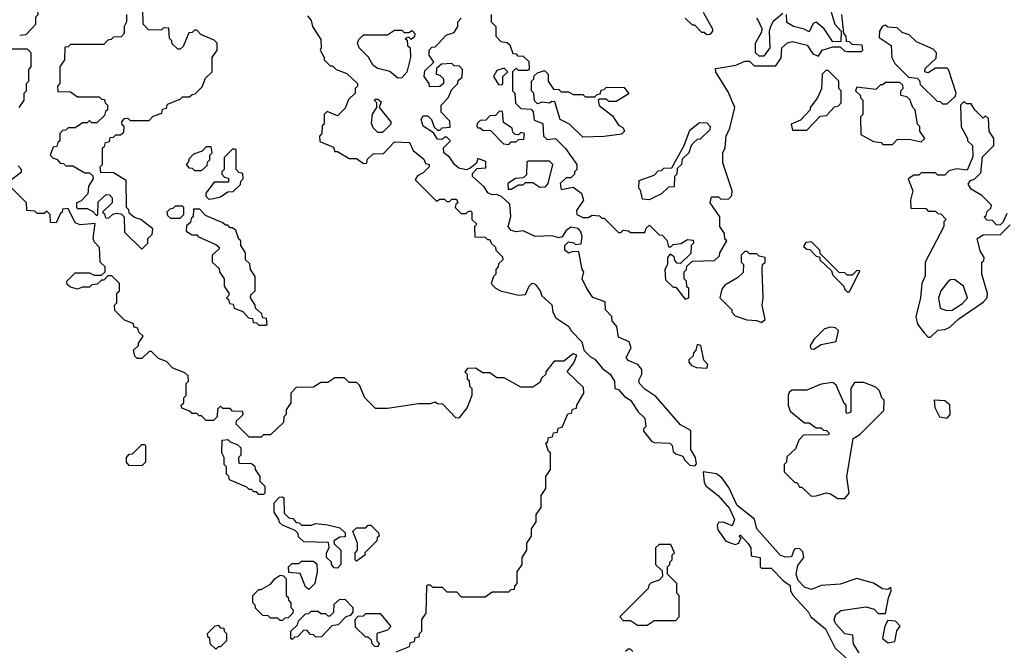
# Model space of a CAD drawing. Extents: x 2889633 to 3052318, y 540750 to 918690.
# Tile 353 of 656: x 2944452 to 2948584, y 763975 to 766624. Entities that reach past the tile are written whole.
import ezdxf

# ---------------------------------------------------------------- set-up
doc = ezdxf.new("R2010")
doc.units = 0

msp = doc.modelspace()

# ---------------------------------------------------------------- linework, layer by layer
at = {"layer": '0CON02XD'}
for points in [[(2944451.7, 766558.3), (2944478.3, 766561.7), (2944520, 766605), (2944520, 766635), (2944530, 766645), (2944528.3, 766658.3), (2944505, 766680), (2944451.7, 766681.7)], [(2944900, 766645), (2944900, 766615), (2944890, 766595), (2944890, 766565), (2944878.3, 766551.7), (2944845, 766550), (2944835, 766540), (2944821.7, 766538.3), (2944805, 766520), (2944665, 766520), (2944655, 766510), (2944641.7, 766508.3), (2944640, 766455), (2944620, 766425), (2944620, 766355), (2944610, 766345), (2944611.7, 766321.7), (2944665, 766320), (2944695, 766300), (2944785, 766300), (2944795, 766290), (2944808.3, 766288.3), (2944810, 766275), (2944820, 766265), (2944820, 766245), (2944811.7, 766238.3), (2944808.3, 766221.7), (2944775, 766190), (2944755, 766190), (2944745, 766200), (2944735, 766190), (2944715, 766190), (2944685, 766170), (2944655, 766170), (2944645, 766160), (2944631.7, 766158.3), (2944620, 766145), (2944620, 766115), (2944611.7, 766108.3), (2944608.3, 766091.7), (2944591.7, 766088.3), (2944580, 766055), (2944591.7, 766041.7), (2944608.3, 766038.3), (2944621.7, 766021.7), (2944635, 766020), (2944645, 766010), (2944675, 766010), (2944725, 765980), (2944745, 765980), (2944758.3, 765968.3), (2944760, 765955), (2944740, 765925), (2944738.3, 765891.7), (2944708.3, 765861.7), (2944690, 765855), (2944690, 765835), (2944695, 765830), (2944735, 765830), (2944758.3, 765818.3), (2944775, 765800), (2944780, 765805), (2944781.7, 765858.3), (2944815, 765890), (2944828.3, 765888.3), (2944840, 765875), (2944840, 765855), (2944800, 765815), (2944808.3, 765808.3), (2944811.7, 765791.7), (2944825, 765790), (2944843, 765807), (2944858.3, 765811.7), (2944878.3, 765808.3), (2944890, 765795), (2944891.7, 765731.7), (2944965, 765660)], [(2944965, 765660), (2944990, 765685), (2944990, 765705), (2945008.3, 765721.7), (2945010, 765745), (2944960, 765785), (2944933, 765793), (2944911.7, 765811.7), (2944910, 765825), (2944900, 765835), (2944898.3, 765948.3), (2944845, 765980), (2944791.7, 765981.7), (2944790, 766005), (2944800, 766015), (2944800, 766085), (2944808.3, 766091.7), (2944811.7, 766108.3), (2944828.3, 766111.7), (2944831.7, 766128.3), (2944845, 766130), (2944855, 766140), (2944875, 766140), (2944888.3, 766151.7), (2944890, 766175), (2944881.7, 766181.7), (2944880, 766195), (2944891.7, 766208.3), (2944905, 766210), (2944915, 766200), (2944995, 766200), (2945011.7, 766218.3), (2945048.3, 766231.7), (2945051.7, 766248.3), (2945068.3, 766251.7), (2945071.7, 766268.3), (2945125, 766290), (2945135, 766300), (2945165, 766300), (2945175, 766310), (2945188.3, 766311.7), (2945218.3, 766341.7), (2945231.7, 766378.3), (2945260, 766405), (2945260, 766465), (2945280, 766495), (2945280, 766525), (2945268.3, 766538.3), (2945211.7, 766561.7), (2945195, 766580), (2945185, 766580), (2945175, 766570), (2945161.7, 766568.3), (2945138.3, 766511.7), (2945125, 766500), (2945115, 766500), (2945091.7, 766521.7), (2945090, 766535), (2945080, 766545), (2945078.3, 766588.3), (2945055, 766590), (2945045, 766580), (2944991.7, 766581.7), (2944970, 766605), (2944968.3, 766668.3)], [(2946430, 766645), (2946430, 766615), (2946450, 766595), (2946450, 766555), (2946471.7, 766531.7), (2946498.3, 766528.3), (2946508.3, 766518.3), (2946521.7, 766481.7), (2946535, 766480), (2946541.7, 766471.7), (2946565, 766470), (2946588.3, 766448.3), (2946590, 766415), (2946585, 766410), (2946545, 766410), (2946535, 766420), (2946520, 766405), (2946520, 766325), (2946530, 766315), (2946533, 766273), (2946555, 766250), (2946598.3, 766248.3), (2946607, 766237), (2946611.7, 766201.7), (2946647, 766187), (2946650, 766135), (2946665, 766120), (2946700, 766125), (2946743, 766083), (2946790, 766015), (2946790, 765995), (2946780, 765985), (2946780, 765975), (2946765, 765960), (2946745, 765960), (2946720, 765935), (2946725, 765910), (2946775, 765920), (2946810, 765895), (2946817.5, 765865), (2946788.3, 765821.7), (2946790, 765805), (2946815, 765792.5), (2946837, 765793), (2946855, 765802.5), (2946885, 765800), (2946895, 765790), (2946905, 765790), (2946965, 765730), (2946975, 765730), (2946985, 765740), (2947007, 765737), (2947015, 765730), (2947075, 765730), (2947081.7, 765748.3), (2947095, 765760), (2947135, 765720), (2947148.3, 765718.3), (2947168.3, 765698.3), (2947175, 765670), (2947185, 765670), (2947195, 765680), (2947227, 765683), (2947255, 765700), (2947278.3, 765698.3), (2947280, 765685), (2947270, 765675), (2947268.3, 765641.7), (2947225, 765600), (2947211.7, 765601.7), (2947201.7, 765611.7), (2947198.3, 765628.3), (2947181.7, 765638.3), (2947170, 765625), (2947170, 765595), (2947160, 765575), (2947161.7, 765531.7), (2947195, 765500), (2947205, 765500), (2947245, 765450), (2947260, 765455), (2947260, 765495), (2947251.7, 765501.7), (2947250, 765525), (2947240, 765535), (2947240, 765565), (2947250, 765575), (2947251.7, 765588.3), (2947275, 765610), (2947368.3, 765611.7), (2947388.3, 765631.7), (2947390, 765645), (2947420, 765695), (2947411.7, 765701.7), (2947410, 765725), (2947390, 765755), (2947390, 765795), (2947350, 765855), (2947355, 765880), (2947385, 765880), (2947395, 765870), (2947428.3, 765871.7), (2947440, 765885), (2947442.5, 765905), (2947403, 766023), (2947402.5, 766065), (2947412.5, 766085), (2947417.5, 766135), (2947431.7, 766168.3), (2947452.5, 766255), (2947425, 766320), (2947373, 766403), (2947371.7, 766418.3), (2947391.7, 766421.7), (2947457, 766433), (2947495, 766450), (2947515, 766450), (2947535, 766430), (2947625, 766430), (2947647, 766463), (2947650, 766505), (2947673.9, 766526.1), (2947695, 766532.5), (2947756.7, 766516.7), (2947780.7, 766480.7), (2947805, 766470), (2947820, 766495), (2947865, 766510), (2947895, 766510), (2947913, 766493), (2947925, 766490), (2947985, 766490), (2947990, 766495), (2947987, 766517), (2947945, 766520), (2947935, 766530), (2947921.7, 766531.7), (2947920, 766555), (2947910, 766565), (2947902.5, 766645)], [(2947320, 766655), (2947360, 766585), (2947360, 766575), (2947348.3, 766561.7), (2947335, 766560), (2947325, 766570), (2947315, 766570), (2947285, 766600), (2947275, 766600), (2947245, 766630)], [(2947655, 766650), (2947613.6, 766616.4), (2947602.5, 766595), (2947597.5, 766575), (2947600, 766505), (2947575, 766470), (2947555, 766470), (2947540, 766485), (2947540, 766525), (2947567, 766573), (2947567.5, 766585), (2947551.7, 766621.7), (2947545, 766630)], [(2947857.5, 766655), (2947872.5, 766605), (2947900, 766575), (2947898.3, 766531.7), (2947865, 766530), (2947827.5, 766585), (2947795, 766613.3), (2947781.7, 766608.3), (2947765, 766572.5), (2947744.1, 766584.1), (2947700, 766595), (2947671.7, 766611.7), (2947670, 766645)], [(2945659.3, 766639.3), (2945675, 766620), (2945680, 766595), (2945715, 766540), (2945717.5, 766505), (2945712.5, 766495), (2945730, 766465), (2945730, 766455), (2945755, 766430), (2945765, 766430), (2945780, 766415), (2945825, 766397.5), (2945870, 766355), (2945870, 766345), (2945860, 766335), (2945860, 766315), (2945831.7, 766288.3), (2945818.3, 766251.7), (2945785, 766220), (2945741.7, 766238.3), (2945730, 766225), (2945730, 766185), (2945721.7, 766178.3), (2945720, 766145), (2945710, 766135), (2945711.7, 766111.7), (2945768.3, 766088.3), (2945775, 766070), (2945785, 766070), (2945835, 766040), (2945865, 766040), (2945895, 766020), (2945908.3, 766021.7), (2945911.7, 766038.3), (2945935, 766060), (2945978.3, 766061.7), (2946025, 766110), (2946088.3, 766108.3), (2946103.6, 766073.6), (2946148.3, 766038.3), (2946155, 766020), (2946170, 766015), (2946170, 766005), (2946145, 765980), (2946121.7, 765968.3), (2946111.7, 765951.7), (2946201.7, 765861.7), (2946215, 765870), (2946235, 765870), (2946245, 765860), (2946255, 765860), (2946265, 765870), (2946285, 765870), (2946290, 765855), (2946281.7, 765848.3), (2946280, 765835), (2946305, 765810), (2946325, 765810), (2946335, 765820), (2946345, 765820), (2946350, 765815), (2946350, 765785), (2946370, 765765), (2946360, 765755), (2946361.7, 765711.7), (2946405, 765710), (2946415, 765700), (2946425, 765700), (2946430, 765685), (2946448.3, 765668.3), (2946450, 765655), (2946478.3, 765628.3), (2946480, 765615), (2946461.7, 765598.3), (2946460, 765585), (2946450, 765575), (2946450, 765555), (2946440, 765545), (2946430, 765515), (2946447, 765497), (2946470, 765485), (2946545, 765466.7), (2946575, 765470), (2946590, 765505), (2946602.5, 765517.5), (2946615, 765512.5), (2946636.7, 765485), (2946643.6, 765463.6), (2946685, 765426.7), (2946690, 765395), (2946702, 765372), (2946756.7, 765335), (2946766.2, 765316.2), (2946810.7, 765270.7), (2946820, 765235), (2946847, 765207), (2946865, 765197.5), (2946898.3, 765158.3), (2946930, 765135), (2946947.5, 765105), (2946950, 765075), (2946965, 765070), (2946990.7, 765040.7), (2947015.9, 765025.9), (2947047, 764977), (2947075, 764950), (2947080, 764915), (2947070, 764905), (2947070, 764895), (2947103.6, 764853.6), (2947115, 764847.5), (2947180, 764845), (2947190, 764835), (2947195, 764810), (2947205, 764800), (2947235, 764790), (2947242.5, 764775), (2947265, 764752.5), (2947285, 764750), (2947291.7, 764758.3), (2947287.5, 764785), (2947268.3, 764818.3), (2947268.3, 764898.3), (2947225, 764922.5), (2947121.7, 765041.7), (2947075, 765072.5), (2947052.5, 765095), (2947050.7, 765109.3), (2947062.5, 765135), (2947062.5, 765155), (2947046.1, 765176.1), (2947005, 765192.5), (2946997.5, 765205), (2947017.5, 765245), (2947010, 765270), (2946965, 765290), (2946957.5, 765335), (2946938.3, 765358.3), (2946937.5, 765377.5), (2946910, 765405), (2946909.3, 765439.3), (2946856.7, 765456.7), (2946832.5, 765495), (2946812.5, 765535), (2946820, 765565), (2946812.5, 765575), (2946798.3, 765648.3), (2946775, 765650), (2946755, 765642.5), (2946740, 765655), (2946740, 765675), (2946755, 765690), (2946777, 765687), (2946785, 765680), (2946808.3, 765681.7), (2946812.5, 765715), (2946806.1, 765736.1), (2946795, 765746.7), (2946765, 765752.5), (2946743.6, 765736.4), (2946728.3, 765711.7), (2946715, 765707.5), (2946685, 765716.2), (2946615, 765712.5), (2946565, 765737.5), (2946535, 765733.3), (2946515, 765738.8), (2946501.2, 765755), (2946513, 765797), (2946508.3, 765848.3), (2946475, 765880), (2946455, 765890), (2946435, 765887.5), (2946417, 765897), (2946401.7, 765921.7), (2946352.5, 765965), (2946352.5, 765977.5), (2946371.7, 765998.3), (2946408.3, 766001.7), (2946408.3, 766028.3), (2946375, 766040), (2946368.3, 766021.7), (2946341.7, 765998.3), (2946325, 765992.5), (2946295, 766000), (2946276.7, 766015), (2946257.5, 766045), (2946231.2, 766065), (2946230, 766085), (2946250, 766105)], [(2946250, 766105), (2946260, 766115), (2946245, 766130), (2946235, 766130), (2946225, 766120), (2946205, 766122.5), (2946188.3, 766148.3), (2946145, 766176.7), (2946136.7, 766205), (2946145, 766220), (2946165, 766220), (2946180, 766205), (2946191.7, 766171.7), (2946205, 766160), (2946215, 766160), (2946225, 766170), (2946258.3, 766171.7), (2946257, 766197), (2946220, 766235), (2946220, 766265), (2946250, 766295), (2946265, 766330), (2946290, 766355), (2946291.7, 766368.3), (2946308.3, 766381.7), (2946310, 766415), (2946298.3, 766428.3), (2946275, 766430), (2946265, 766440), (2946222.5, 766437.5), (2946201.7, 766418.3), (2946200, 766395), (2946215, 766390), (2946230, 766375), (2946230, 766355), (2946215, 766342.5), (2946171.7, 766341.7), (2946170, 766355), (2946150, 766385), (2946151.7, 766408.3), (2946190, 766445), (2946170, 766475), (2946170, 766495), (2946181.7, 766508.3), (2946195, 766510), (2946208.3, 766521.7), (2946241.7, 766558.3), (2946275, 766570), (2946290, 766595), (2946290, 766615), (2946305, 766630)], [(2948345, 766270), (2948378.3, 766301.7), (2948382.5, 766315), (2948350, 766415), (2948345, 766420), (2948295, 766420), (2948265, 766400), (2948250, 766405), (2948251.7, 766418.3), (2948298.3, 766461.7), (2948300, 766485), (2948285, 766500), (2948215, 766530), (2948185, 766560), (2948155, 766570), (2948135, 766590), (2948095, 766592.5), (2948085, 766600), (2948073.6, 766596.4), (2948060, 766575), (2948058.3, 766548.3), (2948110, 766515), (2948112.5, 766465), (2948125, 766440), (2948181.7, 766381.7), (2948218.3, 766378.3), (2948228.3, 766368.3), (2948231.7, 766351.7), (2948301.7, 766281.7), (2948315, 766280), (2948325, 766270), (2948345, 766270)], [(2946038.3, 766378.3), (2946005, 766406.2), (2945955, 766418.8), (2945935, 766431.2), (2945915.8, 766465.8), (2945876.2, 766505), (2945870, 766525), (2945875, 766540), (2945895, 766560), (2945995, 766560), (2946025, 766580), (2946055, 766580), (2946065, 766570), (2946085, 766570), (2946098.3, 766578.3), (2946110, 766565), (2946108.3, 766551.7), (2946095, 766540), (2946085, 766550), (2946070, 766545), (2946078.3, 766538.3), (2946080, 766515), (2946090, 766505), (2946092.5, 766465), (2946077, 766403), (2946055, 766380), (2946038.3, 766378.3)], [(2944450, 766255), (2944470, 766285), (2944470, 766315), (2944480, 766325), (2944480, 766355), (2944490, 766365), (2944490, 766415), (2944500, 766425), (2944500, 766485), (2944485, 766500), (2944395, 766500)], [(2946475, 766350), (2946480, 766355), (2946480, 766385), (2946500, 766405), (2946485, 766420), (2946455, 766410), (2946440, 766385), (2946461.7, 766351.7), (2946475, 766350)], [(2946815, 766130), (2946760, 766185), (2946720, 766205), (2946698.3, 766278.3), (2946685, 766280), (2946675, 766272.5), (2946645, 766277.5), (2946625, 766270), (2946613, 766283), (2946610, 766315), (2946600, 766325), (2946600, 766365), (2946610, 766375), (2946611.7, 766388.3), (2946625, 766400), (2946655, 766410), (2946670, 766395), (2946670, 766365), (2946691.7, 766331.7), (2946715, 766330), (2946725, 766320), (2946755, 766320), (2946775, 766310), (2946815, 766310), (2946825, 766300), (2946865, 766300), (2946875, 766310), (2946888.3, 766311.7), (2946891.7, 766328.3), (2946905, 766330), (2946915, 766340), (2946988.3, 766338.3), (2947008.3, 766311.7), (2946955, 766280), (2946925, 766280), (2946915, 766290), (2946885, 766290), (2946880, 766285), (2946883.6, 766263.6), (2946940, 766220), (2946965, 766180), (2946985, 766170), (2946990, 766155), (2946977.5, 766142.5), (2946905, 766132.5), (2946815, 766130)], [(2947755, 766160), (2947811.7, 766218.3), (2947838.3, 766221.7), (2947871.7, 766258.3), (2947888.3, 766261.7), (2947900, 766275), (2947900, 766325), (2947890, 766335), (2947890, 766365), (2947845, 766410), (2947835, 766410), (2947820, 766395), (2947817, 766333), (2947800, 766295), (2947770, 766255), (2947770, 766245), (2947728.3, 766201.7), (2947690, 766185), (2947695, 766160), (2947755, 766160)], [(2948115, 766100), (2948135, 766120), (2948185, 766122.5), (2948235, 766110), (2948250, 766125), (2948230, 766155), (2948230, 766175), (2948220, 766185), (2948210, 766245), (2948200, 766255), (2948188.3, 766288.3), (2948175, 766300), (2948150, 766305), (2948150, 766325), (2948160, 766335), (2948158.3, 766348.3), (2948145, 766360), (2948085, 766360), (2948075, 766350), (2948065, 766350), (2948045, 766330), (2947965, 766340), (2947960, 766325), (2947980, 766305), (2947980, 766295), (2947990, 766285), (2947990, 766225), (2947980, 766215), (2947981.7, 766141.7), (2948035, 766112.5), (2948067.5, 766107.5), (2948075, 766100), (2948115, 766100)], [(2945975, 766150), (2945955, 766150), (2945935, 766170), (2945928.3, 766188.3), (2945933, 766227), (2945950, 766255), (2945950, 766275), (2945940, 766285), (2945945, 766290), (2945955, 766290), (2945968.3, 766278.3), (2945960, 766255), (2946010, 766195), (2946010, 766185), (2945975, 766150)], [(2948595, 765810), (2948578.3, 765771.7), (2948565, 765760), (2948551.7, 765761.7), (2948535, 765780), (2948511.7, 765781.7), (2948500, 765795), (2948508.3, 765801.7), (2948511.7, 765818.3), (2948528.3, 765831.7), (2948530, 765845), (2948490, 765885), (2948445, 765912.5), (2948433, 765933), (2948441.7, 765948.3), (2948460, 765955), (2948485, 765980), (2948493, 766047), (2948540, 766095), (2948540, 766125), (2948520, 766155), (2948518.3, 766208.3), (2948505, 766220), (2948495, 766210), (2948460, 766245), (2948445, 766270), (2948425, 766270), (2948415, 766280), (2948400, 766265), (2948403, 766173), (2948430, 766125), (2948430, 766115), (2948450, 766095), (2948451.7, 766048.3), (2948428.3, 765991.7), (2948385, 765997.5), (2948351.7, 765988.3), (2948335, 765970), (2948305, 765970), (2948295, 765980), (2948235, 765980), (2948225, 765970), (2948205, 765970), (2948180, 765955), (2948200, 765905), (2948190, 765865), (2948191.7, 765831.7), (2948255, 765830), (2948265, 765820), (2948295, 765820), (2948305, 765810), (2948318.3, 765808.3), (2948340, 765785), (2948330, 765775), (2948330, 765755), (2948252.5, 765605), (2948251.7, 765548.3), (2948237.5, 765515), (2948232.5, 765455), (2948212.5, 765375), (2948220, 765345), (2948248.3, 765308.3), (2948265, 765290), (2948275, 765290)], [(2946505, 766100), (2946515, 766110), (2946535, 766110), (2946545, 766120), (2946568.3, 766121.7), (2946570, 766145), (2946555, 766150), (2946545, 766140), (2946531.7, 766141.7), (2946521.7, 766151.7), (2946518.3, 766168.3), (2946481.7, 766191.7), (2946478.3, 766238.3), (2946465, 766240), (2946448.3, 766221.7), (2946425, 766220), (2946408.3, 766201.7), (2946385, 766200), (2946371.7, 766188.3), (2946370, 766175), (2946375, 766170), (2946385, 766170), (2946395, 766160), (2946428.3, 766158.3), (2946481.7, 766101.7), (2946505, 766100)], [(2947095, 765867.5), (2947065, 765870), (2947057, 765907), (2947050, 765915), (2947051.7, 765948.3), (2947115, 765970), (2947131.7, 765988.3), (2947145, 765990), (2947155, 766000), (2947188.3, 766001.7), (2947240, 766095), (2947265, 766160), (2947305, 766192.5), (2947335, 766190), (2947350, 766175), (2947348.3, 766161.7), (2947308.3, 766121.7), (2947295, 766120), (2947281.7, 766108.3), (2947270, 766095), (2947260, 766065), (2947231.7, 766038.3), (2947230, 766015), (2947211.7, 765998.3), (2947210, 765975), (2947200, 765965), (2947198.3, 765921.7), (2947175, 765920), (2947145, 765892.5), (2947105, 765872.5), (2947095, 765867.5)], [(2945215, 765990), (2945238.3, 766011.7), (2945240, 766025), (2945250, 766035), (2945250, 766055), (2945260, 766065), (2945255, 766090), (2945235, 766090), (2945218.3, 766071.7), (2945181.7, 766058.3), (2945161.7, 766038.3), (2945160, 766025), (2945150, 766015), (2945161.7, 766001.7), (2945175, 766000), (2945185, 765990), (2945215, 765990)], [(2945245, 765870), (2945265, 765872.5), (2945295, 765880), (2945325, 765900), (2945348.3, 765901.7), (2945378.3, 765931.7), (2945380, 765945), (2945390, 765955), (2945388.3, 765978.3), (2945371.7, 765981.7), (2945360, 765995), (2945360, 766075), (2945355, 766080), (2945345, 766080), (2945310, 766045), (2945310, 765995), (2945300, 765985), (2945300, 765975), (2945311.7, 765961.7), (2945328.3, 765958.3), (2945328.3, 765941.7), (2945268.3, 765941.7), (2945232.5, 765895), (2945233, 765883), (2945245, 765870)], [(2946501.7, 765911.7), (2946515, 765912.5), (2946545, 765930), (2946565, 765930), (2946575, 765940), (2946605, 765940), (2946635, 765920), (2946658.3, 765921.7), (2946670, 765935), (2946690, 766015), (2946675, 766030), (2946585, 766030), (2946580, 766025), (2946578.3, 765971.7), (2946565, 765960), (2946533, 765957), (2946500, 765935), (2946501.7, 765911.7)], [(2944411.7, 765948.3), (2944460, 765985), (2944460, 765995), (2944445, 766010)], [(2945375, 764950), (2945390, 764965), (2945388.3, 764978.3), (2945345, 764980), (2945335, 764990), (2945305, 764990), (2945295, 765000), (2945281.7, 764988.3), (2945280, 764955), (2945265, 764940), (2945235, 764940), (2945215, 764960), (2945205, 764960), (2945195, 764970), (2945175, 764970), (2945165, 764980), (2945131.7, 764991.7), (2945130, 765005), (2945140, 765015), (2945140, 765035), (2945150, 765045), (2945150, 765095), (2945160, 765105), (2945158.3, 765128.3), (2945145, 765140), (2945095, 765160), (2945068.3, 765188.3), (2945035, 765200), (2945005, 765230), (2944995, 765230), (2944965, 765200), (2944945, 765200), (2944935, 765210), (2944930, 765235), (2944950, 765255), (2944950, 765265), (2944970, 765295), (2944951.7, 765311.7), (2944948.3, 765328.3), (2944931.7, 765331.7), (2944928.3, 765348.3), (2944891.7, 765361.7), (2944851.7, 765401.7), (2944850, 765425), (2944860, 765435), (2944860, 765475), (2944870, 765485), (2944870, 765515), (2944838.3, 765548.3), (2944821.7, 765548.3), (2944805, 765530), (2944795, 765530), (2944777, 765513), (2944755, 765510), (2944745, 765500), (2944715, 765500), (2944695, 765492.5), (2944665, 765500), (2944651.7, 765511.7), (2944650, 765525), (2944685, 765560), (2944745, 765560), (2944765, 765550), (2944795, 765550), (2944810, 765565), (2944810, 765585), (2944790, 765605), (2944787, 765667), (2944765, 765690), (2944760, 765705), (2944768.3, 765768.3), (2944705, 765762.5), (2944685, 765770), (2944655, 765830), (2944631.7, 765828.3), (2944630, 765815), (2944621.7, 765808.3), (2944605, 765770), (2944581.7, 765771.7), (2944580, 765805), (2944565, 765820), (2944555, 765810), (2944525, 765810), (2944515, 765820), (2944481.7, 765821.7), (2944480, 765855), (2944410, 765925)], [(2945125, 765790), (2945140, 765805), (2945140, 765835), (2945135, 765840), (2945105, 765840), (2945095, 765830), (2945081.7, 765828.3), (2945070, 765815), (2945071.7, 765801.7), (2945085, 765790), (2945125, 765790)], [(2945485, 765340), (2945490, 765345), (2945488.3, 765368.3), (2945471.7, 765371.7), (2945468.3, 765388.3), (2945441.7, 765411.7), (2945440, 765425), (2945420, 765455), (2945421.7, 765468.3), (2945440, 765485), (2945440, 765545), (2945420, 765575), (2945418.3, 765598.3), (2945400, 765615), (2945400, 765645), (2945380, 765675), (2945380, 765695), (2945371.7, 765701.7), (2945358.3, 765738.3), (2945345, 765750), (2945335, 765750), (2945325, 765760), (2945315, 765760), (2945305, 765770), (2945231.7, 765801.7), (2945208.3, 765828.3), (2945181.7, 765828.3), (2945180, 765795), (2945171.7, 765788.3), (2945168.3, 765771.7), (2945151.7, 765758.3), (2945150, 765735), (2945175, 765720), (2945195, 765720), (2945201.7, 765711.7), (2945275, 765680), (2945288.3, 765668.3), (2945288.3, 765661.7), (2945260, 765635), (2945260, 765605), (2945288.3, 765578.3), (2945290, 765565), (2945310, 765535), (2945310, 765505), (2945330, 765475), (2945330, 765465), (2945320, 765455), (2945328.3, 765448.3), (2945331.7, 765431.7), (2945348.3, 765428.3), (2945351.7, 765411.7), (2945388.3, 765398.3), (2945411.7, 765371.7), (2945428.3, 765368.3), (2945431.7, 765351.7), (2945445, 765350), (2945455, 765340), (2945485, 765340)], [(2948275, 765290), (2948305, 765320), (2948335, 765322.5), (2948355, 765332.5), (2948392.7, 765367.3), (2948495, 765436.7), (2948512.5, 765455), (2948513, 765473), (2948490, 765555), (2948490, 765605), (2948498.3, 765611.7), (2948500, 765625), (2948483, 765653), (2948470, 765705), (2948495, 765720), (2948568.3, 765721.7), (2948608.3, 765761.7)], [(2947935, 765480), (2947978.3, 765568.3), (2947965, 765570), (2947945, 765550), (2947925, 765550), (2947915, 765560), (2947891.7, 765561.7), (2947811.7, 765641.7), (2947810, 765655), (2947775, 765690), (2947751.7, 765688.3), (2947741.7, 765671.7), (2947755, 765660), (2947768.3, 765658.3), (2947795, 765630), (2947808.3, 765628.3), (2947810, 765615), (2947858.3, 765568.3), (2947865, 765550), (2947910, 765505), (2947915, 765490), (2947925, 765480), (2947935, 765480)], [(2947565, 765352.5), (2947580, 765365), (2947567.5, 765425), (2947572.5, 765455), (2947567.5, 765575), (2947570, 765595), (2947580, 765605), (2947580, 765625), (2947555, 765630), (2947545, 765640), (2947515, 765640), (2947505, 765650), (2947495, 765650), (2947480, 765635), (2947480, 765605), (2947490, 765595), (2947488.3, 765561.7), (2947465, 765540), (2947410.7, 765509.3), (2947398.3, 765491.7), (2947390, 765455), (2947440, 765405), (2947440, 765395), (2947455, 765380), (2947503, 765363), (2947545, 765360), (2947565, 765352.5)], [(2948341.7, 765401.7), (2948365, 765403.8), (2948408.8, 765431.2), (2948430, 765455), (2948412.5, 765505), (2948375, 765532.5), (2948358.3, 765531.7), (2948347, 765523), (2948317.5, 765485), (2948307.5, 765455), (2948315, 765412.5), (2948341.7, 765401.7)], [(2947785, 765240), (2947815, 765260), (2947878.3, 765271.7), (2947888.3, 765318.3), (2947875, 765330), (2947855, 765332.5), (2947830, 765325), (2947785, 765280), (2947770, 765255), (2947771.7, 765241.7), (2947785, 765240)], [(2947335, 765160), (2947340, 765175), (2947323, 765193), (2947310, 765255), (2947295, 765260), (2947290, 765235), (2947280, 765225), (2947278.3, 765211.7), (2947260, 765195), (2947260, 765185), (2947271.7, 765171.7), (2947293, 765163), (2947335, 765160)], [(2946031.7, 763968.3), (2946088.3, 763991.7), (2946091.7, 764008.3), (2946108.3, 764011.7), (2946111.7, 764028.3), (2946128.3, 764031.7), (2946130, 764045), (2946140, 764055), (2946140, 764105), (2946158.3, 764131.7), (2946160, 764245), (2946165, 764250), (2946175, 764250), (2946185, 764240), (2946225, 764240), (2946245, 764220), (2946285, 764220), (2946305, 764200), (2946405, 764200), (2946435, 764220), (2946505, 764220), (2946515, 764230), (2946528.3, 764231.7), (2946530, 764245), (2946540, 764255), (2946540, 764305), (2946560, 764335), (2946560, 764365), (2946580, 764395), (2946580, 764425), (2946600, 764455), (2946600, 764485), (2946620, 764515), (2946620, 764545), (2946640, 764575), (2946640, 764625), (2946660, 764655), (2946660, 764705), (2946680, 764735), (2946680, 764805), (2946671.7, 764811.7), (2946660, 764845), (2946668.3, 764851.7), (2946671.7, 764868.3), (2946688.3, 764871.7), (2946691.7, 764888.3), (2946708.3, 764891.7), (2946711.7, 764908.3), (2946728.3, 764911.7), (2946751.7, 764968.3), (2946768.3, 764971.7), (2946771.7, 764988.3), (2946788.3, 764991.7), (2946790, 765005), (2946820, 765055), (2946818.3, 765078.3), (2946750, 765145), (2946777, 765183), (2946790, 765215), (2946775, 765220), (2946735, 765190), (2946695, 765190), (2946660, 765145), (2946660, 765135), (2946641.7, 765118.3), (2946635, 765100), (2946605, 765080), (2946555, 765080), (2946485, 765120), (2946455, 765120), (2946425, 765140), (2946395, 765140), (2946365, 765160), (2946331.7, 765158.3), (2946320, 765145), (2946330, 765135), (2946330, 765115), (2946338.3, 765108.3), (2946340, 765085), (2946350, 765075), (2946350, 765045), (2946330, 764995), (2946295, 764950), (2946281.7, 764951.7), (2946228.3, 765008.3), (2946205, 765010), (2946195, 765017.5), (2946175, 765010), (2946125, 765010), (2945995, 764990), (2945945, 764990), (2945900, 765035), (2945878.3, 765088.3), (2945865, 765100), (2945835, 765100), (2945815, 765120), (2945775, 765120), (2945745, 765100), (2945715, 765100), (2945685, 765080), (2945611.7, 765078.3), (2945590, 765055), (2945590, 765015), (2945570, 764985), (2945570, 764965), (2945560, 764955), (2945558.3, 764931.7), (2945505, 764880), (2945475, 764880), (2945465, 764870), (2945415, 764870), (2945360, 764925), (2945361.7, 764938.3), (2945375, 764950)], [(2947915, 764612.5), (2947932.5, 764635), (2947923, 764703), (2947950, 764865), (2947978.3, 764881.7), (2948078.3, 764981.7), (2948080, 765025), (2948070, 765035), (2948060, 765065), (2948045, 765080), (2947995, 765100), (2947955, 765100), (2947940, 765075), (2947940, 764975), (2947925, 764970), (2947920, 764975), (2947920, 765005), (2947911.7, 765011.7), (2947878.3, 765088.3), (2947865, 765100), (2947815, 765092.5), (2947755, 765067.5), (2947693, 765067), (2947681.7, 765058.3), (2947677.5, 765045), (2947677.5, 765005), (2947685, 764980), (2947745, 764930), (2947765, 764930), (2947795, 764910), (2947815, 764910), (2947825, 764900), (2947838.3, 764898.3), (2947850, 764885), (2947845, 764880), (2947741.7, 764878.3), (2947721.7, 764858.3), (2947708.3, 764821.7), (2947671.7, 764788.3), (2947670, 764765), (2947660, 764755), (2947660, 764725), (2947705, 764680), (2947715, 764680), (2947725, 764660), (2947735, 764660), (2947773, 764623), (2947795, 764623.3), (2947836.2, 764636.2), (2947855, 764632.5), (2947885, 764613.3), (2947915, 764612.5)], [(2948345, 764950), (2948356.7, 764965), (2948356.1, 765006.1), (2948335, 765022.5), (2948290, 765025), (2948292.5, 764995), (2948312.5, 764955), (2948345, 764950)], [(2944965, 764750), (2944911.7, 764751.7), (2944900, 764765), (2944900, 764785), (2944911.7, 764798.3), (2944925, 764800), (2944965, 764840), (2944975, 764840), (2944980, 764835), (2944980, 764765), (2944965, 764750)], [(2945475, 764630), (2945455, 764630), (2945445, 764640), (2945435, 764640), (2945425, 764650), (2945415, 764650), (2945405, 764660), (2945331.7, 764691.7), (2945330, 764705), (2945320, 764715), (2945320, 764745), (2945310, 764755), (2945310, 764785), (2945300, 764805), (2945301.7, 764858.3), (2945325, 764860), (2945335, 764850), (2945365, 764840), (2945380, 764825), (2945380, 764795), (2945370, 764785), (2945371.7, 764761.7), (2945425, 764760), (2945438.3, 764748.3), (2945440, 764735), (2945460, 764705), (2945460, 764685), (2945480, 764665), (2945480, 764635), (2945475, 764630)], [(2947950.6, 764000.6), (2947948.3, 764038.3), (2947915, 764044), (2947875, 764087.5), (2947870, 764105), (2947877.5, 764125), (2947898.3, 764141.7), (2948005, 764157.5), (2948038.3, 764148.3), (2948055, 764130), (2948085, 764130), (2948097.5, 764195), (2948110, 764225), (2948108.3, 764238.3), (2948095, 764230), (2948073, 764233), (2948035, 764257.5), (2947965, 764276.7), (2947895, 764252.5), (2947815, 764247.5), (2947775, 764230), (2947745, 764240), (2947718.6, 764268.6), (2947711.2, 764295), (2947718.3, 764331.7), (2947742.5, 764365), (2947738.3, 764388.3), (2947725, 764402.5), (2947708.3, 764401.7), (2947701.7, 764398.3), (2947691.7, 764368.3), (2947665, 764366.7), (2947643.3, 764375), (2947546.2, 764485), (2947535.9, 764525.9), (2947463.1, 764583.1), (2947428.3, 764658.3), (2947399.3, 764699.3), (2947376.4, 764716.4), (2947320, 764725), (2947325, 764680), (2947332.5, 764665), (2947383.3, 764625), (2947430.3, 764570.3), (2947451.2, 764525), (2947441.7, 764498.3), (2947405, 764513.3), (2947385, 764512.5), (2947379.3, 764500.7), (2947381.2, 764481.2), (2947415, 764434), (2947455, 764420), (2947470, 764425), (2947475, 764440), (2947480, 764445), (2947473, 764453), (2947475, 764460), (2947507.5, 764425), (2947520, 764405), (2947521.7, 764371.7), (2947560, 764365), (2947560, 764325), (2947565, 764320), (2947605, 764320), (2947657, 764267), (2947685, 764247.5), (2947686.7, 764225), (2947697.5, 764205), (2947762.5, 764135), (2947772.5, 764115), (2947833.3, 764065), (2947873.6, 763983.6), (2947940, 763925)], [(2945785, 764320), (2945771.7, 764321.7), (2945760, 764335), (2945760, 764345), (2945740, 764365), (2945740, 764385), (2945750, 764405), (2945748.3, 764428.3), (2945645, 764430), (2945621.7, 764451.7), (2945620, 764465), (2945608.3, 764478.3), (2945555, 764500), (2945541.7, 764511.7), (2945540, 764525), (2945520, 764555), (2945520, 764595), (2945541.7, 764618.3), (2945555, 764620), (2945560, 764615), (2945561.7, 764551.7), (2945581.7, 764531.7), (2945598.3, 764528.3), (2945611.7, 764511.7), (2945625, 764510), (2945635, 764500), (2945675, 764500), (2945695, 764507.5), (2945745, 764502.5), (2945795, 764490), (2945818.3, 764468.3), (2945818.3, 764451.7), (2945795, 764450), (2945770, 764435), (2945771.7, 764421.7), (2945800, 764395), (2945800, 764335), (2945785, 764320)], [(2945865, 764350), (2945860, 764355), (2945860, 764385), (2945870, 764395), (2945870, 764425), (2945850, 764475), (2945865, 764490), (2945905, 764490), (2945915, 764500), (2945925, 764500), (2945958.3, 764468.3), (2945960, 764455), (2945951.7, 764448.3), (2945950, 764435), (2945900, 764385), (2945900, 764375), (2945865, 764350)], [(2947085, 764080), (2947115, 764100), (2947205, 764100), (2947220, 764115), (2947220, 764205), (2947210, 764215), (2947210, 764255), (2947170, 764295), (2947170, 764325), (2947180, 764335), (2947180, 764345), (2947190, 764355), (2947190, 764375), (2947200, 764385), (2947185, 764420), (2947135, 764420), (2947120, 764405), (2947120, 764335), (2947148.3, 764308.3), (2947150, 764285), (2947135, 764270), (2947101.7, 764258.3), (2947091.7, 764248.3), (2947090, 764235), (2946970, 764115), (2946985, 764100), (2947015, 764100), (2947045, 764080), (2947085, 764080)], [(2945665, 764230), (2945651.7, 764241.7), (2945628.3, 764298.3), (2945581.7, 764301.7), (2945580, 764325), (2945595, 764340), (2945625, 764340), (2945635, 764350), (2945685, 764350), (2945698.3, 764338.3), (2945700, 764305), (2945690, 764255), (2945665, 764230)], [(2945555, 764100), (2945545, 764100), (2945535, 764110), (2945505, 764110), (2945495, 764120), (2945471.7, 764121.7), (2945441.7, 764151.7), (2945440, 764165), (2945430, 764175), (2945430, 764205), (2945455, 764230), (2945465, 764230), (2945505, 764252.5), (2945523.6, 764276.4), (2945545, 764290), (2945558.3, 764288.3), (2945570, 764275), (2945570, 764205), (2945578.3, 764198.3), (2945580, 764185), (2945590, 764175), (2945590, 764155), (2945600, 764145), (2945598.3, 764131.7), (2945578.3, 764111.7), (2945565, 764110), (2945555, 764100)], [(2945595, 764020), (2945590, 764025), (2945590, 764055), (2945618.3, 764081.7), (2945621.7, 764098.3), (2945651.7, 764128.3), (2945665, 764130), (2945675, 764140), (2945705, 764140), (2945715, 764130), (2945735, 764130), (2945745, 764120), (2945755, 764120), (2945770, 764135), (2945771.7, 764168.3), (2945795, 764190), (2945818.3, 764188.3), (2945850, 764155), (2945850, 764135), (2945838.3, 764121.7), (2945820, 764115), (2945788.3, 764081.7), (2945761.7, 764078.3), (2945718.3, 764031.7), (2945695, 764030), (2945685, 764040), (2945671.7, 764041.7), (2945658.3, 764058.3), (2945645, 764060), (2945618.3, 764031.7), (2945605, 764030), (2945595, 764020)], [(2945955, 763990), (2945941.7, 763991.7), (2945931.7, 764001.7), (2945928.3, 764018.3), (2945915, 764030), (2945905, 764030), (2945861.7, 764071.7), (2945860, 764105), (2945871.7, 764118.3), (2945895, 764120), (2945905, 764130), (2945965, 764130), (2946010, 764075), (2945995, 764060), (2945950, 764045), (2945950, 764015), (2945960, 764005), (2945955, 763990)], [(2945275, 763980), (2945251.7, 764001.7), (2945250, 764025), (2945241.7, 764031.7), (2945240, 764045), (2945271.7, 764078.3), (2945285, 764080), (2945295, 764070), (2945308.3, 764068.3), (2945310, 764055), (2945320, 764045), (2945320, 764015), (2945295, 763990), (2945285, 763990), (2945275, 763980)], [(2948097, 764007), (2948125, 764012.5), (2948133.8, 764056.2), (2948146.4, 764076.4), (2948127, 764097), (2948095, 764100), (2948083, 764077), (2948072.5, 764025), (2948097, 764007)], [(2947974.5, 763964.5), (2947950.6, 764000.6)], [(2947025, 763970), (2947015, 763980), (2947005, 763980), (2946995, 763970)]]:
    msp.add_lwpolyline(points, dxfattribs=at)

doc.saveas('drawing.dxf')
